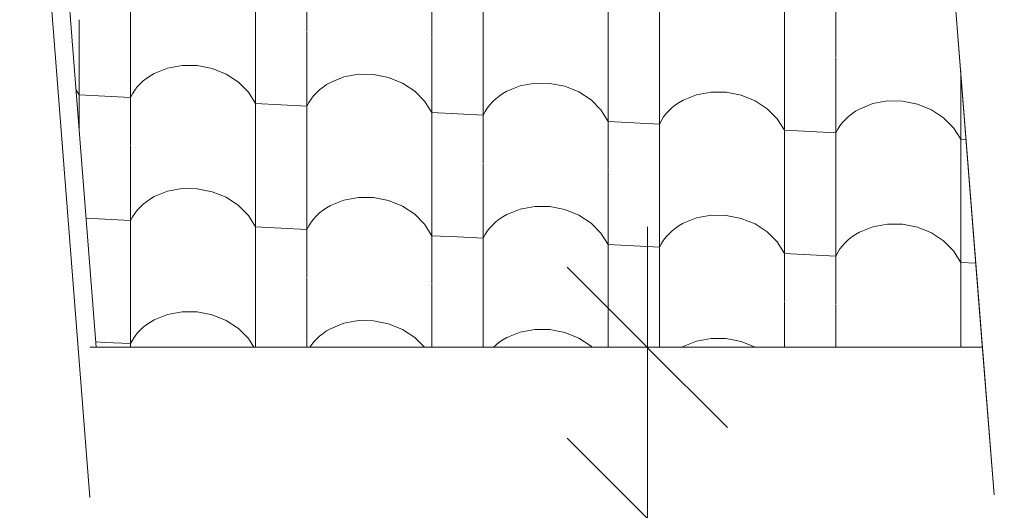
# Model space of a CAD drawing. Header units: millimetres. Extents: x -25478 to 4005, y -8416 to 11348.
# Tile 383 of 580: x -6020 to -5098, y 8575 to 9034. Entities that reach past the tile are written whole.
import ezdxf

# ---------------------------------------------------------------- set-up
doc = ezdxf.new("R2010")
doc.units = ezdxf.units.MM
doc.header["$MEASUREMENT"] = 0
doc.linetypes.add('Wipeout_Contour', pattern=[1000, 0, -1000])
for name, color, linetype in [('POHLED ZÁPADNÍ_1_Konstrukce - krov', 7, 'Continuous'), ('POHLED ZÁPADNÍ_1_Konstrukce - nosné', 7, 'Continuous'), ('POHLED ZÁPADNÍ_1_Kóty - SP', 7, 'Continuous'), ('POHLED ZÁPADNÍ_1_Nové_Výplně - Povrchové', 7, 'Continuous'), ('POHLED ZÁPADNÍ_1_Výplně - Povrchové', 7, 'Continuous')]:
    doc.layers.add(name, color=color, linetype=linetype)

# ---------------------------------------------------------------- blocks, each defined once
blk = doc.blocks.new('*X12', base_point=(-25690.45, -8330.81))
at = {"layer": 'POHLED ZÁPADNÍ_1_Nové_Výplně - Povrchové', "color": 21, "linetype": 'Continuous', "lineweight": 20, "true_color": 0xffaaaa}
for p, q in [((-5915.98, 9031.56), (-5915.98, 9146.31)), ((-5799.02, 9025.67), (-5799.02, 9140.42)), ((-5750.98, 9023.25), (-5750.98, 9138)), ((-5634.02, 9017.36), (-5634.02, 9132.11)), ((-5585.98, 9014.94), (-5585.98, 9129.69)), ((-5469.02, 9009.05), (-5469.02, 9123.8)), ((-5420.98, 9006.63), (-5420.98, 9121.39)), ((-5304.02, 9000.74), (-5304.02, 9115.5)), ((-5255.98, 8998.32), (-5255.98, 9113.08)), ((-5964.02, 8930.57), (-5964.02, 9033.56)), ((-5915.98, 8916.39), (-5915.98, 9031.14)), ((-5799.02, 8910.5), (-5799.02, 9025.25)), ((-5750.98, 8908.08), (-5750.98, 9022.83)), ((-5634.02, 8902.19), (-5634.02, 9016.94)), ((-5585.98, 8899.77), (-5585.98, 9014.52)), ((-5469.02, 8893.88), (-5469.02, 9008.64)), ((-5420.98, 8891.46), (-5420.98, 9006.22)), ((-5304.02, 8885.57), (-5304.02, 9000.33)), ((-5255.98, 8883.15), (-5255.98, 8997.91)), ((-5893.79, 8983.46), (-5881.35, 8988.49)), ((-5881.35, 8988.49), (-5867.69, 8991.01)), ((-5867.69, 8991.01), (-5853.51, 8990.88)), ((-5853.51, 8990.88), (-5839.53, 8988.11)), ((-5839.53, 8988.11), (-5826.47, 8982.84)), ((-5139.02, 8877.26), (-5139.02, 8985.91)), ((-5906.95, 8973.75), (-5904.01, 8976.49)), ((-5904.01, 8976.49), (-5900.82, 8979.02)), ((-5900.82, 8979.02), (-5897.41, 8981.35)), ((-5897.41, 8981.35), (-5893.79, 8983.46)), ((-5826.47, 8982.84), (-5815, 8975.34)), ((-5815, 8975.34), (-5805.69, 8965.99)), ((-5732.41, 8973.04), (-5728.79, 8975.15)), ((-5728.79, 8975.15), (-5716.35, 8980.19)), ((-5716.35, 8980.19), (-5702.69, 8982.7)), ((-5702.69, 8982.7), (-5688.51, 8982.57)), ((-5688.51, 8982.57), (-5674.53, 8979.8)), ((-5674.53, 8979.8), (-5661.47, 8974.53)), ((-5966.99, 8968.35), (-5964.02, 8963.58)), ((-5914.16, 8964.52), (-5912.04, 8967.76)), ((-5912.04, 8967.76), (-5909.63, 8970.84)), ((-5909.63, 8970.84), (-5906.95, 8973.75)), ((-5805.69, 8965.99), (-5799.02, 8955.27)), ((-5741.95, 8965.45), (-5739.01, 8968.18)), ((-5739.01, 8968.18), (-5735.82, 8970.72)), ((-5735.82, 8970.72), (-5732.41, 8973.04)), ((-5661.47, 8974.53), (-5650, 8967.03)), ((-5650, 8967.03), (-5640.69, 8957.68)), ((-5567.41, 8964.74), (-5563.79, 8966.84)), ((-5563.79, 8966.84), (-5551.35, 8971.88)), ((-5551.35, 8971.88), (-5537.69, 8974.39)), ((-5537.69, 8974.39), (-5523.51, 8974.26)), ((-5523.51, 8974.26), (-5509.53, 8971.49)), ((-5509.53, 8971.49), (-5496.47, 8966.22)), ((-5496.47, 8966.22), (-5485, 8958.72)), ((-5386.35, 8963.57), (-5372.69, 8966.08)), ((-5372.69, 8966.08), (-5358.51, 8965.95)), ((-5358.51, 8965.95), (-5344.53, 8963.18)), ((-5940, 8962.37), (-5964.02, 8963.58)), ((-5915.98, 8961.16), (-5940, 8962.37)), ((-5915.98, 8961.16), (-5914.16, 8964.52)), ((-5749.16, 8956.22), (-5747.04, 8959.45)), ((-5747.04, 8959.45), (-5744.63, 8962.53)), ((-5744.63, 8962.53), (-5741.95, 8965.45)), ((-5640.69, 8957.68), (-5634.02, 8946.96)), ((-5579.63, 8954.22), (-5576.95, 8957.14)), ((-5576.95, 8957.14), (-5574.01, 8959.87)), ((-5574.01, 8959.87), (-5570.82, 8962.41)), ((-5570.82, 8962.41), (-5567.41, 8964.74)), ((-5485, 8958.72), (-5475.69, 8949.37)), ((-5402.41, 8956.43), (-5398.79, 8958.53)), ((-5398.79, 8958.53), (-5386.35, 8963.57)), ((-5344.53, 8963.18), (-5331.47, 8957.91)), ((-5331.47, 8957.91), (-5320, 8950.41)), ((-5221.35, 8955.26), (-5207.69, 8957.78)), ((-5207.69, 8957.78), (-5193.51, 8957.64)), ((-5193.51, 8957.64), (-5179.53, 8954.87)), ((-5775, 8954.06), (-5799.02, 8955.27)), ((-5750.98, 8952.85), (-5775, 8954.06)), ((-5750.98, 8952.85), (-5749.16, 8956.22)), ((-5585.98, 8944.54), (-5584.16, 8947.91)), ((-5584.16, 8947.91), (-5582.04, 8951.14)), ((-5582.04, 8951.14), (-5579.63, 8954.22)), ((-5475.69, 8949.37), (-5469.02, 8938.65)), ((-5414.63, 8945.91), (-5411.95, 8948.83)), ((-5411.95, 8948.83), (-5409.01, 8951.56)), ((-5409.01, 8951.56), (-5405.82, 8954.1)), ((-5405.82, 8954.1), (-5402.41, 8956.43)), ((-5320, 8950.41), (-5310.69, 8941.06)), ((-5240.82, 8945.79), (-5237.41, 8948.12)), ((-5237.41, 8948.12), (-5233.79, 8950.22)), ((-5233.79, 8950.22), (-5221.35, 8955.26)), ((-5179.53, 8954.87), (-5166.47, 8949.6)), ((-5166.47, 8949.6), (-5155, 8942.1)), ((-5610, 8945.75), (-5634.02, 8946.96)), ((-5585.98, 8944.54), (-5610, 8945.75)), ((-5445, 8937.44), (-5469.02, 8938.65)), ((-5420.98, 8936.23), (-5419.16, 8939.6)), ((-5419.16, 8939.6), (-5417.04, 8942.83)), ((-5417.04, 8942.83), (-5414.63, 8945.91)), ((-5310.69, 8941.06), (-5304.02, 8930.34)), ((-5249.63, 8937.6), (-5246.95, 8940.52)), ((-5246.95, 8940.52), (-5244.01, 8943.25)), ((-5244.01, 8943.25), (-5240.82, 8945.79)), ((-5155, 8942.1), (-5145.69, 8932.75)), ((-5420.98, 8936.23), (-5445, 8937.44)), ((-5280, 8929.13), (-5304.02, 8930.34)), ((-5255.98, 8927.92), (-5280, 8929.13)), ((-5255.98, 8927.92), (-5254.16, 8931.29)), ((-5254.16, 8931.29), (-5252.04, 8934.52)), ((-5252.04, 8934.52), (-5249.63, 8937.6)), ((-5145.69, 8932.75), (-5139.02, 8922.03)), ((-5133.97, 8921.78), (-5139.02, 8922.03)), ((-5915.98, 8801.22), (-5915.98, 8915.97)), ((-5799.02, 8795.33), (-5799.02, 8910.08)), ((-5750.98, 8792.91), (-5750.98, 8907.66)), ((-5634.02, 8787.02), (-5634.02, 8901.77)), ((-5585.98, 8784.6), (-5585.98, 8899.35)), ((-5469.02, 8778.71), (-5469.02, 8893.47)), ((-5420.98, 8776.29), (-5420.98, 8891.05)), ((-5304.02, 8770.4), (-5304.02, 8885.16)), ((-5881.35, 8873.32), (-5867.69, 8875.84)), ((-5867.69, 8875.84), (-5853.51, 8875.71)), ((-5853.51, 8875.71), (-5839.53, 8872.94)), ((-5255.98, 8767.98), (-5255.98, 8882.74)), ((-5139.02, 8762.09), (-5139.02, 8876.85)), ((-5900.82, 8863.85), (-5897.41, 8866.18)), ((-5897.41, 8866.18), (-5893.79, 8868.29)), ((-5893.79, 8868.29), (-5881.35, 8873.32)), ((-5839.53, 8872.94), (-5826.47, 8867.67)), ((-5826.47, 8867.67), (-5815, 8860.17)), ((-5728.79, 8859.98), (-5716.35, 8865.02)), ((-5716.35, 8865.02), (-5702.69, 8867.53)), ((-5702.69, 8867.53), (-5688.51, 8867.4)), ((-5688.51, 8867.4), (-5674.53, 8864.63)), ((-5674.53, 8864.63), (-5661.47, 8859.36)), ((-5912.04, 8852.59), (-5909.63, 8855.67)), ((-5909.63, 8855.67), (-5906.95, 8858.58)), ((-5906.95, 8858.58), (-5904.01, 8861.32)), ((-5904.01, 8861.32), (-5900.82, 8863.85)), ((-5815, 8860.17), (-5805.69, 8850.82)), ((-5739.01, 8853.01), (-5735.82, 8855.55)), ((-5735.82, 8855.55), (-5732.41, 8857.87)), ((-5732.41, 8857.87), (-5728.79, 8859.98)), ((-5661.47, 8859.36), (-5650, 8851.86)), ((-5563.79, 8851.67), (-5551.35, 8856.71)), ((-5551.35, 8856.71), (-5537.69, 8859.22)), ((-5537.69, 8859.22), (-5523.51, 8859.09)), ((-5523.51, 8859.09), (-5509.53, 8856.32)), ((-5509.53, 8856.32), (-5496.47, 8851.05)), ((-5940, 8847.2), (-5957.53, 8848.08)), ((-5915.98, 8845.99), (-5940, 8847.2)), ((-5915.98, 8845.99), (-5914.16, 8849.35)), ((-5914.16, 8849.35), (-5912.04, 8852.59)), ((-5805.69, 8850.82), (-5799.02, 8840.1)), ((-5747.04, 8844.28), (-5744.63, 8847.36)), ((-5744.63, 8847.36), (-5741.95, 8850.28)), ((-5741.95, 8850.28), (-5739.01, 8853.01)), ((-5650, 8851.86), (-5640.69, 8842.51)), ((-5574.01, 8844.7), (-5570.82, 8847.24)), ((-5570.82, 8847.24), (-5567.41, 8849.57)), ((-5567.41, 8849.57), (-5563.79, 8851.67)), ((-5496.47, 8851.05), (-5485, 8843.55)), ((-5398.79, 8843.36), (-5386.35, 8848.4)), ((-5386.35, 8848.4), (-5372.69, 8850.91)), ((-5372.69, 8850.91), (-5358.51, 8850.78)), ((-5358.51, 8850.78), (-5344.53, 8848.01)), ((-5344.53, 8848.01), (-5331.47, 8842.74)), ((-5775, 8838.89), (-5799.02, 8840.1)), ((-5750.98, 8837.68), (-5775, 8838.89)), ((-5750.98, 8837.68), (-5749.16, 8841.05)), ((-5749.16, 8841.05), (-5747.04, 8844.28)), ((-5640.69, 8842.51), (-5634.02, 8831.79)), ((-5582.04, 8835.97), (-5579.63, 8839.05)), ((-5579.63, 8839.05), (-5576.95, 8841.97)), ((-5576.95, 8841.97), (-5574.01, 8844.7)), ((-5485, 8843.55), (-5475.69, 8834.2)), ((-5409.01, 8836.39), (-5405.82, 8838.93)), ((-5405.82, 8838.93), (-5402.41, 8841.26)), ((-5402.41, 8841.26), (-5398.79, 8843.36)), ((-5331.47, 8842.74), (-5320, 8835.24)), ((-5233.79, 8835.05), (-5221.35, 8840.09)), ((-5221.35, 8840.09), (-5207.69, 8842.61)), ((-5207.69, 8842.61), (-5193.51, 8842.47)), ((-5193.51, 8842.47), (-5179.53, 8839.7)), ((-5179.53, 8839.7), (-5166.47, 8834.43)), ((-5610, 8830.58), (-5634.02, 8831.79)), ((-5585.98, 8829.37), (-5610, 8830.58)), ((-5585.98, 8829.37), (-5584.16, 8832.74)), ((-5584.16, 8832.74), (-5582.04, 8835.97)), ((-5475.69, 8834.2), (-5469.02, 8823.48)), ((-5419.16, 8824.43), (-5417.04, 8827.66)), ((-5417.04, 8827.66), (-5414.63, 8830.74)), ((-5414.63, 8830.74), (-5411.95, 8833.66)), ((-5411.95, 8833.66), (-5409.01, 8836.39)), ((-5320, 8835.24), (-5310.69, 8825.89)), ((-5246.95, 8825.35), (-5244.01, 8828.08)), ((-5244.01, 8828.08), (-5240.82, 8830.62)), ((-5240.82, 8830.62), (-5237.41, 8832.95)), ((-5237.41, 8832.95), (-5233.79, 8835.05)), ((-5166.47, 8834.43), (-5155, 8826.93)), ((-5445, 8822.27), (-5469.02, 8823.48)), ((-5420.98, 8821.06), (-5445, 8822.27)), ((-5420.98, 8821.06), (-5419.16, 8824.43)), ((-5310.69, 8825.89), (-5304.02, 8815.17)), ((-5254.16, 8816.12), (-5252.04, 8819.35)), ((-5252.04, 8819.35), (-5249.63, 8822.43)), ((-5249.63, 8822.43), (-5246.95, 8825.35)), ((-5155, 8826.93), (-5145.69, 8817.58)), ((-5280, 8813.96), (-5304.02, 8815.17)), ((-5255.98, 8812.75), (-5280, 8813.96)), ((-5255.98, 8812.75), (-5254.16, 8816.12)), ((-5145.69, 8817.58), (-5139.02, 8806.86)), ((-5915.98, 8727.47), (-5915.98, 8800.8)), ((-5124.88, 8806.15), (-5139.02, 8806.86)), ((-5799.02, 8727.47), (-5799.02, 8794.91)), ((-5750.98, 8727.47), (-5750.98, 8792.49)), ((-5634.02, 8727.47), (-5634.02, 8786.6)), ((-5585.98, 8727.47), (-5585.98, 8784.18)), ((-5469.02, 8727.47), (-5469.02, 8778.3)), ((-5420.98, 8727.47), (-5420.98, 8775.88)), ((-5304.02, 8727.47), (-5304.02, 8769.99)), ((-5255.98, 8727.47), (-5255.98, 8767.57)), ((-5893.79, 8753.12), (-5881.35, 8758.15)), ((-5881.35, 8758.15), (-5867.69, 8760.67)), ((-5867.69, 8760.67), (-5853.51, 8760.54)), ((-5853.51, 8760.54), (-5839.53, 8757.77)), ((-5839.53, 8757.77), (-5826.47, 8752.5)), ((-5139.02, 8727.47), (-5139.02, 8761.68)), ((-5906.95, 8743.41), (-5904.01, 8746.15)), ((-5904.01, 8746.15), (-5900.82, 8748.68)), ((-5900.82, 8748.68), (-5897.41, 8751.01)), ((-5897.41, 8751.01), (-5893.79, 8753.12)), ((-5826.47, 8752.5), (-5815, 8745)), ((-5815, 8745), (-5805.69, 8735.65)), ((-5732.41, 8742.7), (-5728.79, 8744.81)), ((-5728.79, 8744.81), (-5716.35, 8749.85)), ((-5716.35, 8749.85), (-5702.69, 8752.36)), ((-5702.69, 8752.36), (-5688.51, 8752.23)), ((-5688.51, 8752.23), (-5674.53, 8749.46)), ((-5674.53, 8749.46), (-5661.47, 8744.19)), ((-5914.16, 8734.18), (-5912.04, 8737.42)), ((-5912.04, 8737.42), (-5909.63, 8740.5)), ((-5909.63, 8740.5), (-5906.95, 8743.41)), ((-5805.69, 8735.65), (-5800.6, 8727.47)), ((-5741.95, 8735.11), (-5739.01, 8737.84)), ((-5739.01, 8737.84), (-5735.82, 8740.38)), ((-5735.82, 8740.38), (-5732.41, 8742.7)), ((-5661.47, 8744.19), (-5650, 8736.69)), ((-5650, 8736.69), (-5640.82, 8727.47)), ((-5567.41, 8734.4), (-5563.79, 8736.5)), ((-5563.79, 8736.5), (-5551.35, 8741.54)), ((-5551.35, 8741.54), (-5537.69, 8744.05)), ((-5537.69, 8744.05), (-5523.51, 8743.92)), ((-5523.51, 8743.92), (-5509.53, 8741.15)), ((-5509.53, 8741.15), (-5496.47, 8735.88)), ((-5496.47, 8735.88), (-5485, 8728.38)), ((-5386.35, 8733.23), (-5372.69, 8735.74)), ((-5372.69, 8735.74), (-5358.51, 8735.61)), ((-5358.51, 8735.61), (-5344.53, 8732.84)), ((-5940, 8732.03), (-5948.44, 8732.45)), ((-5915.98, 8730.82), (-5940, 8732.03)), ((-5915.98, 8730.82), (-5914.16, 8734.18)), ((-5748.11, 8727.47), (-5747.04, 8729.11)), ((-5747.04, 8729.11), (-5744.63, 8732.19)), ((-5744.63, 8732.19), (-5741.95, 8735.11)), ((-5576.22, 8727.47), (-5574.01, 8729.53)), ((-5574.01, 8729.53), (-5570.82, 8732.07)), ((-5570.82, 8732.07), (-5567.41, 8734.4)), ((-5485, 8728.38), (-5484.09, 8727.47)), ((-5400.02, 8727.47), (-5398.79, 8728.19)), ((-5398.79, 8728.19), (-5386.35, 8733.23)), ((-5344.53, 8732.84), (-5331.47, 8727.57)), ((-5331.47, 8727.57), (-5331.32, 8727.47))]:
    blk.add_line(p, q, dxfattribs=at)

msp = doc.modelspace()

# ---------------------------------------------------------------- wipeouts: each hides what was drawn before it
at = {"color": 254, "linetype": 'Wipeout_Contour', "lineweight": 0, "ltscale": 326246.822201}
msp.add_wipeout([(-7716.95, 8883.6), (-10986.18, 7217.84), (-10980.52, 7217.84), (-10980.52, 7042.29), (-10973.11, 7046.06), (-10973.11, 7180), (-10723.42, 7180), (-10723.42, 7300), (-10583.42, 7300), (-10583.42, 7244.63), (-7875.74, 8624.34), (-7875.74, 8727.47), (-7730.3, 8727.47), (-7730.3, 8698.45), (-5604.31, 9781.76), (-5604.31, 9960.05), (-6608.56, 9448.36), (-6609.06, 9449.35), (-6627.21, 9440.1), (-6626.12, 9437.96), (-6661.76, 9419.8), (-6662.62, 9419.8), (-7619.72, 8932.13), (-7704.24, 8888.63), (-7705.12, 8888.63), (-7706.02, 8890.39), (-7717.45, 8884.57)], dxfattribs=at).dxf.layer = 'POHLED ZÁPADNÍ_1_Výplně - Povrchové'

# ---------------------------------------------------------------- next in the draw order: wipeouts: each hides what was drawn before it
at = {"color": 254, "linetype": 'Wipeout_Contour', "lineweight": 0, "ltscale": 306857.417602}
msp.add_wipeout([(-7730.3, 8567.47), (-2254.98, 8567.47), (-2254.98, 8611.02), (-2272.8, 8619.16), (-2388.84, 8727.47), (-3080.7, 8727.47), (-3080.7, 8588.43), (-3200.45, 8588.98), (-3211.34, 8727.47), (-4021.61, 8727.47), (-4021.61, 8582.48), (-4141.35, 8583.03), (-4152.71, 8727.47), (-4988.1, 8727.47), (-4988.1, 8588.89), (-5107.84, 8589.44), (-5118.69, 8727.47), (-5953.93, 8727.47), (-5953.93, 8587.01), (-6073.67, 8587.56), (-6084.68, 8727.47), (-6900.51, 8727.47), (-6900.51, 8582.97), (-7020.25, 8583.52), (-7031.57, 8727.47), (-7431.48, 8727.47), (-7464.14, 8710.5), (-7710.95, 8616.01), (-7710.95, 8708.31), (-7730.3, 8698.45)], dxfattribs=at).dxf.layer = 'POHLED ZÁPADNÍ_1_Výplně - Povrchové'

# ---------------------------------------------------------------- next in the draw order: linework, layer by layer
at = {"layer": 'POHLED ZÁPADNÍ_1_Kóty - SP', "color": 154, "linetype": 'Continuous', "lineweight": 13}
msp.add_line((-5507.26, 8642.48), (-5357.26, 8492.48), dxfattribs=at)

# ---------------------------------------------------------------- next in the draw order: wipeouts: each hides what was drawn before it
at = {"color": 254, "linetype": 'Wipeout_Contour', "lineweight": 0, "ltscale": 42184.879534}
msp.add_wipeout([(-5088.61, 9867.01), (-5208.31, 9867.01), (-5107.84, 8589.44), (-4988.1, 8588.89)], dxfattribs=at).dxf.layer = 'POHLED ZÁPADNÍ_1_Výplně - Povrchové'
at = {"color": 254, "linetype": 'Wipeout_Contour', "lineweight": 0, "ltscale": 76416.596213}
msp.add_wipeout([(-6019.68, 9483.7), (-6019.68, 9423.11), (-5953.93, 8587.01), (-5953.93, 8727.47), (-5948.05, 8727.47), (-6006.29, 9468.14), (-6013.22, 9464.54)], dxfattribs=at).dxf.layer = 'POHLED ZÁPADNÍ_1_Výplně - Povrchové'

# ---------------------------------------------------------------- next in the draw order: wipeouts: each hides what was drawn before it
at = {"color": 254, "linetype": 'Wipeout_Contour', "lineweight": 0, "ltscale": 43395.987749}
msp.add_wipeout([(-6139.38, 9423.11), (-6073.67, 8587.56), (-5953.93, 8587.01), (-6019.68, 9423.11)], dxfattribs=at).dxf.layer = 'POHLED ZÁPADNÍ_1_Výplně - Povrchové'

# ---------------------------------------------------------------- next in the draw order: wipeouts: each hides what was drawn before it
at = {"color": 254, "linetype": 'Wipeout_Contour', "lineweight": 0, "ltscale": 54220.861755}
msp.add_wipeout([(-5208.31, 9882.85), (-6006.29, 9468.14), (-5948.05, 8727.47), (-5118.69, 8727.47), (-5208.31, 9867.01)], dxfattribs=at).dxf.layer = 'POHLED ZÁPADNÍ_1_Nové_Výplně - Povrchové'

# ---------------------------------------------------------------- next in the draw order: linework, layer by layer
at = {"layer": 'POHLED ZÁPADNÍ_1_Konstrukce - krov', "color": 8, "linetype": 'Continuous', "lineweight": 13}
for p, q in [((-5107.84, 8589.44), (-5208.31, 9867.01)), ((-5948.05, 8727.47), (-6006.29, 9468.14)), ((-5953.93, 8587.01), (-6019.68, 9423.11)), ((-5118.69, 8727.47), (-5953.93, 8727.47))]:
    msp.add_line(p, q, dxfattribs=at)
at = {"layer": 'POHLED ZÁPADNÍ_1_Kóty - SP', "color": 154, "linetype": 'Continuous', "lineweight": 13}
for p, q in [((-5432.26, 8727.47), (-5432.26, 8839.97)), ((-5357.26, 8652.47), (-5507.26, 8802.47)), ((-5132.26, 8727.47), (-5572.89, 8727.47)), ((-5432.26, 8567.48), (-5432.26, 8727.47))]:
    msp.add_line(p, q, dxfattribs=at)

# ---------------------------------------------------------------- next in the draw order: block references
at = {"layer": 'POHLED ZÁPADNÍ_1_Konstrukce - nosné', "color": 9, "linetype": 'Continuous', "lineweight": 13}
msp.add_blockref('*X12', (-25690.45, -8330.81), dxfattribs=at)

doc.saveas('drawing.dxf')
